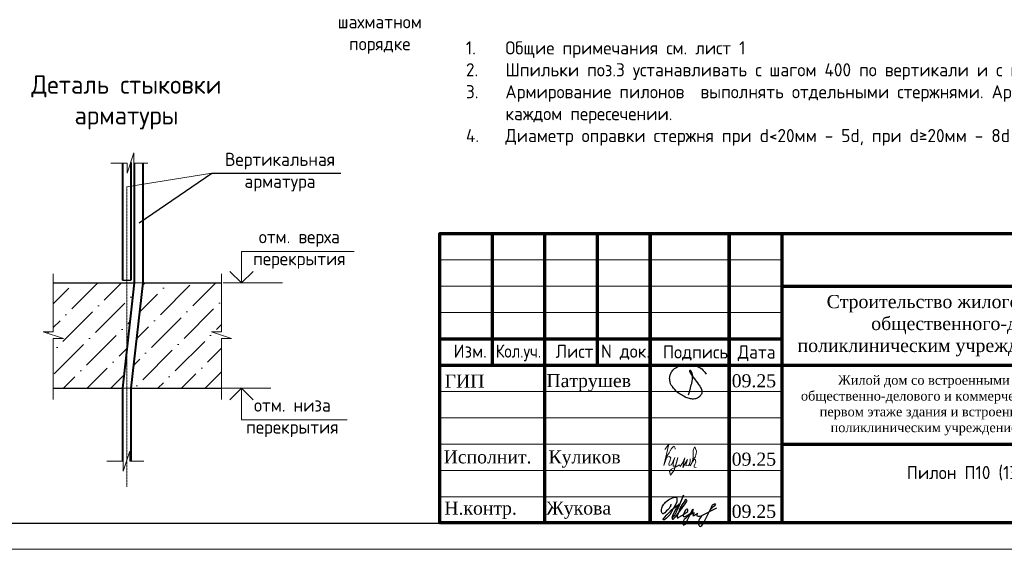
# Model space of a CAD drawing. Header units: millimetres. Extents: x 263826 to 1718326, y -423071 to 70137.
# Tile 428 of 486: x 919269 to 937982, y -140171 to -130106. Entities that reach past the tile are written whole.
import ezdxf
from ezdxf import colors
from ezdxf.entities.mleader import LeaderData, LeaderLine
from ezdxf.math import Vec2, Vec3

# ---------------------------------------------------------------- set-up
doc = ezdxf.new("R2010")
doc.units = ezdxf.units.MM
doc.linetypes.add('CENTER2', pattern=[28.575, 19.05, -3.175, 3.175, -3.175])
for name, color, linetype in [('PDF7_Text', 7, 'Continuous'), ('PDF8_Text', 7, 'Continuous'), ('ТОЛСТЫЕ_ОСНОВНЫЕ', 6, 'Continuous')]:
    doc.layers.add(name, color=color, linetype=linetype)
for name, color, linetype, lineweight in [('Выноски', 20, 'Continuous', 20), ('подоснова', 151, 'Continuous', 5), ('размер', 1, 'Continuous', 25), ('РАЗМЕРЫ', 1, 'Continuous', 9), ('Рамка', 7, 'Continuous', 70), ('Текст', 7, 'Continuous', 25), ('ТОНКИЕ', 7, 'Continuous', 9)]:
    doc.layers.add(name, color=color, linetype=linetype, lineweight=lineweight)
doc.styles.add('GOST-2.304_Type-B', font='GOST_Common.ttf')
doc.styles.add('PDF Times New Roman', font='times.ttf')
doc.styles.add('style_Tonin', font='simplex.shx', dxfattribs={"width": 0.9})
doc.styles.add('ГОСТ', font='GOST_Common.ttf')
doc.dimstyles.new('20', dxfattribs={"dimtxt": 2.5, "dimasz": 2.5, "dimexe": 1.25, "dimexo": 0.625, "dimtad": 1, "dimdec": 0, "dimlfac": 20, "dimtxsty": 'style_Tonin', "dimblk": 'ARCHTICK', "dimcen": 0, "dimclrt": 256, "dimadec": 0, "dimazin": 0, "dimtfac": 1, "dimtdec": 0, "dimtmove": 0, "dimatfit": 0, "dimfxl": 1, "dimarcsym": 0})

# ---------------------------------------------------------------- blocks, each defined once
blk = doc.blocks.new('11')
at = {"layer": 'Выноски'}
for p, q in [((48016, 66806), (48038, 66823)), ((48038, 66823), (48060, 66786)), ((47885, 66608), (47944, 66700)), ((47944, 66700), (47962, 66737)), ((47962, 66737), (47989, 66781)), ((47989, 66781), (48016, 66806)), ((48060, 66786), (48058, 66769))]:
    blk.add_line(p, q, dxfattribs=at)
blk.add_lwpolyline([(47863, 66761), (47937, 66865), (47843, 66458), (47885, 66564), (47905, 66616), (47954, 66628), (47979, 66606), (47957, 66539), (47937, 66487), (47947, 66458), (47991, 66470), (48051, 66611), (48041, 66569), (48023, 66505), (48023, 66448), (48065, 66448), (48090, 66529), (48110, 66608), (48043, 66369), (47972, 66275), (47954, 66344), (47991, 66389), (48078, 66431), (48142, 66470), (48154, 66441), (48204, 66512), (48246, 66606), (48209, 66455), (48204, 66418), (48295, 66574), (48265, 66463), (48265, 66455), (48312, 66453), (48342, 66529), (48347, 66584), (48337, 66465), (48349, 66453), (48401, 66569), (48443, 66616), (48461, 66678), (48466, 66727), (48436, 66811), (48399, 66754), (48399, 66618), (48389, 66549), (48374, 66507), (48416, 66564), (48441, 66576), (48451, 66524), (48433, 66482), (48419, 66453), (48424, 66428), (48458, 66421)], dxfattribs=at)
blk = doc.blocks.new('яяя')
at = {"lineweight": 30}
for points in [[(345424, 110432), (345425, 110410), (345424, 110397), (345417, 110379), (345406, 110350), (345390, 110319), (345357, 110275), (345310, 110221), (345265, 110176), (345198, 110110), (345161, 110077), (345133, 110066), (345116, 110066), (345102, 110075), (345090, 110091), (345082, 110115), (345074, 110146), (345066, 110182), (345064, 110206), (345067, 110234), (345077, 110278), (345095, 110320), (345114, 110361), (345134, 110395), (345159, 110428), (345195, 110469), (345228, 110506), (345284, 110560), (345331, 110595), (345379, 110625), (345435, 110648), (345486, 110670), (345532, 110686), (345573, 110696), (345605, 110698), (345621, 110695), (345635, 110687), (345648, 110671), (345656, 110649), (345659, 110625), (345659, 110583), (345656, 110553), (345647, 110523), (345635, 110489), (345387, 110033), (345349, 109985), (345311, 109948), (345247, 109889), (345209, 109858), (345192, 109844), (345180, 109837), (345157, 109833), (345150, 109835), (345140, 109842), (345135, 109856), (345138, 109881), (345148, 109892), (345183, 109930), (345267, 110024), (345343, 110105), (345455, 110213), (345617, 110343), (345775, 110456), (345811, 110526), (345838, 110607), (345890, 110740), (345902, 110771), (345698, 110295), (345672, 110226), (345626, 110132), (345572, 110032), (345518, 109953), (345481, 109918), (345497, 110001), (345567, 110147), (345655, 110301), (345760, 110442)], [(345481, 109918), (345476, 109896), (345475, 109874), (345485, 109861), (345506, 109866), (345539, 109891), (345632, 109983), (345968, 110450), (346022, 110527), (346029, 110560), (346027, 110579), (346026, 110590), (346010, 110605), (345993, 110609), (345975, 110601), (345962, 110584), (345954, 110562), (345857, 110421), (345783, 110292), (345741, 110183), (345701, 110079), (345665, 109985), (345660, 109952), (345666, 109929), (345669, 109915), (345682, 109910), (345702, 109914), (345735, 109941), (345846, 110007), (346065, 110160), (346075, 110193), (346070, 110217), (346066, 110236), (346052, 110241), (346030, 110241), (346007, 110228), (345978, 110203), (345960, 110164), (345892, 110010), (345895, 109986), (345904, 109966), (345925, 109964), (345969, 109968), (346045, 110000), (346218, 110114), (346261, 110154), (346280, 110184), (346282, 110210), (346278, 110225), (346263, 110229), (346241, 110222), (346220, 110198), (346162, 110049), (345989, 109904), (345932, 109849), (345906, 109805), (345891, 109739), (345890, 109690), (345899, 109652), (345924, 109647), (345956, 109655), (345980, 109674), (346058, 109838), (346158, 110046), (346261, 110098), (346314, 110120), (346292, 110079), (346269, 110036), (346261, 110008), (346267, 109998), (346293, 109998), (346363, 110039), (346445, 110095), (346421, 110068), (346414, 110040), (346407, 110011), (346416, 109990), (346466, 109972), (346509, 109977), (346574, 109984), (347172, 110293)], [(346586, 109971), (346543, 109917), (346509, 109873), (346489, 109825), (346475, 109767), (346472, 109710), (346478, 109675), (346485, 109641), (346501, 109621), (346517, 109602), (346542, 109589), (346568, 109592), (346605, 109620), (346680, 109731), (346736, 109842), (346865, 110115), (346962, 110290), (346969, 110318), (346979, 110360), (347013, 110403), (347056, 110434), (347091, 110450), (347109, 110450), (347121, 110434), (347115, 110405), (347072, 110355), (347012, 110307), (346924, 110222)]]:
    blk.add_lwpolyline(points, dxfattribs=at)
blk = doc.blocks.new('Патрушев')
at = {"color": 5, "lineweight": 25}
blk.add_lwpolyline([(58.5, -35.09), (59.7, -31.98), (60.22, -29.81), (60.47, -28.76), (60.76, -27.56), (61.06, -26.32), (61.37, -24.67), (61.64, -22.98), (61.77, -21.63), (61.83, -20.46), (61.74, -19.5), (61.5, -18.56), (61.27, -17.93), (60.96, -17.34), (60.63, -16.86), (60.45, -16.66), (60.39, -16.62), (60.25, -16.53), (60.03, -16.42), (59.74, -16.36), (59.56, -16.39), (59.41, -16.5), (59.32, -16.73), (59.32, -16.96), (59.41, -17.15), (61.8, -21.04), (63.12, -22.91), (63.7, -23.61), (64.53, -24.59), (65.48, -25.87), (66.43, -27.07), (66.87, -27.73), (67.42, -28.44), (67.68, -28.93), (68, -29.52), (68.38, -30.41), (68.65, -31), (68.82, -31.71), (68.89, -32.2), (68.93, -32.68), (68.9, -33.35), (68.81, -33.79), (68.57, -34.59), (68.27, -35.18), (67.92, -35.7), (67.56, -36.23), (66.92, -36.75), (66.44, -37.14), (65.93, -37.49), (65.34, -37.85), (64.79, -38.12), (64.12, -38.33), (63.56, -38.4), (62.54, -38.51), (61.58, -38.47), (60.89, -38.38), (60.1, -38.27), (59.25, -38.05), (58.41, -37.75), (57.66, -37.55), (56.61, -37.27), (55.88, -36.92), (54.92, -36.35), (53.85, -35.72), (53.05, -35.25), (52.17, -34.73), (51.27, -34.08), (50.13, -33.27), (49.09, -32.31), (47.96, -31.09), (47.07, -29.92), (46.05, -28.68), (45.23, -27.65), (44.74, -26.54), (44.28, -25.09), (44.05, -24.29), (43.98, -23.29), (43.94, -22.47), (43.99, -21.49), (44.18, -20.57), (44.46, -19.97), (44.74, -19.1), (45.02, -18.24), (45.49, -17.42), (45.85, -16.92), (46.39, -16.14), (46.99, -15.53), (47.83, -14.81), (48.65, -14.29), (49.43, -13.79), (50.53, -13.27), (51.57, -12.89), (52.65, -12.48), (54.17, -12.1), (55.44, -11.87), (56.95, -11.79), (58.35, -11.79), (59.63, -11.91), (61, -12.05), (62.71, -12.35), (64.46, -12.88), (66.16, -13.58), (67.55, -14.27), (68.88, -15.13), (70.02, -16.25), (71.14, -17.49), (71.67, -18.26), (72.28, -19.27)], dxfattribs=at)
blk = doc.blocks.new('штамп кж1.1')
at = {"layer": 'Рамка', "color": 7}
for p, q in [((405358, -83134), (405358, -80634)), ((407358, -83134), (407358, -80634)), ((410858, -81634), (422858, -81634)), ((404358, -82634), (410858, -82634)), ((404358, -83134), (422858, -83134)), ((410858, -84634), (422858, -84634))]:
    blk.add_line(p, q, dxfattribs=at)
at = {"layer": 'Рамка'}
for p, q in [((406358, -86134), (406358, -80634)), ((408358, -86134), (408358, -80634)), ((408358, -80634), (408358, -86134)), ((409858, -80634), (409858, -86134)), ((409858, -86134), (409858, -80634)), ((410858, -80634), (410858, -86134))]:
    blk.add_line(p, q, dxfattribs=at)
at = {"layer": 'Рамка', "color": 7, "lineweight": 15}
for p, q in [((404358, -81134), (410858, -81134)), ((404358, -81634), (410858, -81634)), ((404358, -82134), (410858, -82134)), ((404358, -83634), (410858, -83634)), ((404358, -84134), (410858, -84134)), ((404358, -84634), (410858, -84634)), ((404358, -85134), (410858, -85134)), ((404358, -85634), (410858, -85634))]:
    blk.add_line(p, q, dxfattribs=at)
at = {"layer": 'Рамка'}
blk.add_lwpolyline([(422858, -86134), (404358, -86134), (404358, -80634), (422858, -80634)], close=True, dxfattribs=at)
at = {"color": 5, "xscale": 24.5, "yscale": 24.5, "zscale": 24.5}
blk.add_blockref('Патрушев', (407651, -82836), dxfattribs=at)
at = {"color": 2, "lineweight": 60, "xscale": 0.5, "yscale": 0.5, "zscale": 0.5}
blk.add_blockref('яяя', (236038, -140993), dxfattribs=at)
at = {"layer": 'Выноски', "color": 0}
blk.add_blockref('11', (360773, -151499), dxfattribs=at)
at = {"layer": 'PDF7_Text', "insert": (410912, -84467), "char_height": 180, "width": 6881.02, "attachment_point": 7, "style": 'PDF Times New Roman'}
blk.add_mtext('\\pi1015.18152;Жилой дом со встроенными помещениями \\P\\pi311.27381;общественно-делового и коммерческого назначения на \\P\\pi667.38051;первом этаже здания и встроенно-пристроенным \\P\\pi874.76335;поликлиническим учреждением (поз. 2.2-2.3)', dxfattribs=at)
at = {"layer": 'PDF7_Text', "char_height": 248, "attachment_point": 7, "style": 'PDF Times New Roman'}
for s, insert in [('09.25', (409908, -83561)), ('Патрушев', (406387, -83634)), ('09.25', (409908, -85050)), ('Жукова', (406381, -86056)), ('09.25', (409908, -86042))]:
    blk.add_mtext(s, dxfattribs=dict(at, insert=insert))
at = {"layer": 'PDF7_Text', "insert": (406426, -85084), "char_height": 247.95, "attachment_point": 7, "style": 'PDF Times New Roman'}
blk.add_mtext_dynamic_manual_height_columns('{\\C256;Куликов}', width=2000, gutter_width=1250, heights=[0], dxfattribs=at)
at = {"layer": 'PDF8_Text', "char_height": 248, "attachment_point": 7, "style": 'PDF Times New Roman'}
for s, insert in [('ГИП', (404451, -83561)), ('Исполнит.', (404432, -85007)), ('Н.контр.', (404445, -86056))]:
    blk.add_mtext(s, dxfattribs=dict(at, insert=insert))
at = {"layer": 'Текст', "color": 7, "style": 'ГОСТ'}
for s, p in [('Изм.', (404622, -82993)), ('Лист', (406561, -82996)), ('N док.', (407423, -82993)), ('Подпись', (408601, -83008)), ('Дата', (410023, -83008))]:
    blk.add_text(s, height=250, dxfattribs=at).set_placement(p)
at = {"layer": 'Текст', "color": 7, "style": 'ГОСТ', "width": 0.9}
blk.add_text('Кол.уч.', height=250, dxfattribs=at).set_placement((405423, -82992))
at = {"layer": 'Текст', "color": 7, "insert": (411117, -81801), "char_height": 250, "attachment_point": 1, "style": 'ГОСТ'}
blk.add_mtext_dynamic_manual_height_columns('\\pi594.35517;{\\fTimes New Roman|b0|i0|c204|p18;\\C256;Строительство жилого комплекса со  встроенными помещениями \\P\\pi1441.86779;общественного-делового, коммерческого назначения и \\P\\pi41.3631;поликлиническим учреждением по адресу: г. Чита, ул. 1-я Коллективная}', width=11543.07, gutter_width=12.5, heights=[0], dxfattribs=at)
blk = doc.blocks.new('_None')
blk = doc.blocks.new('*U46')
at = {"layer": 'ТОЛСТЫЕ_ОСНОВНЫЕ', "color": 6}
blk.add_lwpolyline([(20, 5), (415, 5), (415, 292), (20, 292)], close=True, dxfattribs=at)
at = {"layer": 'ТОНКИЕ'}
blk.add_lwpolyline([(0, 0), (420, 0), (420, 297), (0, 297)], close=True, dxfattribs=at)
blk = doc.blocks.new('_ArchTick')
at = {"color": 0, "linetype": 'ByBlock', "const_width": 0.15}
blk.add_lwpolyline([(-0.5, -0.5), (0.5, 0.5)], dxfattribs=at)

msp = doc.modelspace()

# ---------------------------------------------------------------- hatches: boundary and pattern name
at = {"lineweight": 5}
h = msp.add_hatch(dxfattribs=at)
h.set_pattern_fill('ANSI36', color=256, scale=100, style=0)
h.set_pattern_definition([(45, (732403.37, -199980.9), (168.3798, 617.3926), [793.75, -158.75, 0, -158.75])])
h.paths.add_polyline_path([(921446.74384, -135109.03357), (921302.53654, -135109.03357), (921302.53654, -136384.96413)])
h.paths.add_polyline_path([(923104.89293, -135109.03357), (921606.74384, -135109.03357), (921380.70128, -137109.03357), (923104.89293, -137109.03357), (923104.89293, -136164.46572), (923296.17807, -136164.46572), (922913.60778, -136036.94229), (923104.89293, -136036.94229)])
h.paths.add_polyline_path([(921302.53654, -135109.03357), (919908.01218, -135109.03357), (919908.01218, -136036.94229), (919716.72703, -136036.94229), (920099.29732, -136164.46572), (919908.01218, -136164.46572), (919908.01218, -137109.03357), (921220.70128, -137109.03357), (921302.53654, -136384.96413)])

# ---------------------------------------------------------------- linework, layer by layer
at = {"color": 0, "lineweight": 40}
for p, q in [((921220.70128, -132827.58862, -6200), (921220.70128, -135059.03357, -6200)), ((921380.70128, -132817.73129, -6200), (921380.70128, -135059.03357, -6200))]:
    msp.add_line(p, q, dxfattribs=at)
at = {"lineweight": 20}
for p, q in [((921302.53654, -133284.6676, -6200), (922923.12438, -133021.47093, -6200)), ((923016.52901, -137109.03357, -6200), (924042.23368, -137109.03357, -6200))]:
    msp.add_line(p, q, dxfattribs=at)
at = {"color": 0, "linetype": 'CENTER2', "lineweight": 18}
msp.add_line((921302.53654, -133284.6676, -6200), (921302.53654, -138986.56249, -6200), dxfattribs=at)
at = {"color": 0, "lineweight": 30}
for p, q in [((919908.01218, -135109.03357, -6200), (921446.74384, -135109.03357, -6200)), ((921220.70128, -135059.03357, -6200), (921380.70128, -135059.03357, -6200)), ((921606.74384, -135109.03357, -6200), (923104.89293, -135109.03357, -6200)), ((919905.14806, -137109.03357, -6200), (921220.70128, -137109.03357, -6200)), ((921380.70128, -137109.03357, -6200), (923102.02881, -137109.03357, -6200))]:
    msp.add_line(p, q, dxfattribs=at)
at = {"lineweight": 15}
for p, q in [((921446.74384, -135109.03357, -6200), (921606.74384, -135109.03357, -6200)), ((921220.70128, -137109.03357, -6200), (921380.70128, -137109.03357, -6200))]:
    msp.add_line(p, q, dxfattribs=at)
at = {"lineweight": 20, "ltscale": 50}
msp.add_line((923137.68175, -135109.03357, -6200), (924264.6247, -135109.03357, -6200), dxfattribs=at)
at = {"linetype": 'ByBlock', "lineweight": 18, "elevation": -6200}
for points in [[(921001.90346, -132829.52957), (921313.00681, -132829.52957), (921313.00681, -133020.81471), (921440.53024, -132638.24442), (921440.53024, -132829.52957), (921704.8363, -132829.52957)], [(919908.01218, -134935.84128), (919908.01218, -136036.94229), (919716.72703, -136036.94229), (920099.29732, -136164.46572), (919908.01218, -136164.46572), (919908.01218, -137321.34129)], [(923104.89293, -134935.84128), (923104.89293, -136036.94229), (922913.60778, -136036.94229), (923296.17807, -136164.46572), (923104.89293, -136164.46572), (923104.89293, -137321.34129)], [(920923.86968, -138497.18788), (921234.97303, -138497.18788), (921234.97303, -138688.47303), (921362.49646, -138305.90273), (921362.49646, -138497.18788), (921626.80251, -138497.18788)]]:
    msp.add_lwpolyline(points, dxfattribs=at)
at = {"color": 0, "lineweight": 40, "elevation": -6200}
for points in [[(921446.74384, -132829.52957), (921446.74384, -135109.03357), (921220.70128, -137109.03357), (921220.70128, -138497.18788)], [(921606.74384, -132829.52957), (921606.74384, -135109.03357), (921380.70128, -137109.03357), (921380.70128, -138497.18788)]]:
    msp.add_lwpolyline(points, dxfattribs=at)
at = {"lineweight": 30, "elevation": -6200}
for points in [[(923707.74908, -134888.37965), (923484.73246, -135109.03357), (923261.71585, -134888.37965)], [(923707.74908, -137329.68749), (923484.73246, -137109.03357), (923261.71585, -137329.68749)]]:
    msp.add_lwpolyline(points, dxfattribs=at)
at = {"layer": 'подоснова', "elevation": -6200}
for points in [[(923484.73246, -135109.03357), (923484.73246, -134509.03357), (925626.32969, -134509.03357)], [(923484.73246, -137109.03357), (923484.73246, -137709.03357), (925493.51255, -137709.03357)]]:
    msp.add_lwpolyline(points, dxfattribs=at)

# ---------------------------------------------------------------- block references
at = {"xscale": 100, "yscale": 100, "zscale": 100}
msp.add_blockref('*U46', (904252.04047, -140171.46392), dxfattribs=at)
at = {"layer": 'размер'}
for p in [(522893.71601, -53537.24258), (161796.45868, -53568.49652, 3100), (206903.30356, -53568.49652, 3100), (251949.41622, -53568.49652, 3100), (386772.76955, -53568.49652, 3100), (296861.80983, -53769.4628, 3100), (341774.20345, -53769.4628, 3100), (433578.08002, -53769.4628, 3100), (477895.14991, -53738.20886)]:
    msp.add_blockref('штамп кж1.1', p, dxfattribs=at)

# ---------------------------------------------------------------- texts
at = {"ltscale": 100, "char_height": 250, "width": 17398.1240905, "attachment_point": 1, "style": 'GOST-2.304_Type-B'}
for s, insert in [('\\pi-750,l750,t750,5000;1.^IОбщие примечания см. лист 1\\P2.^IШпильки поз.3 устанавливать с шагом 400 по вертикали и с шагом  400 по горизонтали .\\P3.^IАрмирование пилонов  выполнять отдельными стержнями. Арматуру вязать вязальной проволокой в каждом пересечении.\\P{\\C7;4.^IДиаметр оправки стержня при d<20мм - 5d, при d≥20мм - 8d}', (791628.68474, -130547.39802, 3100)), ('\\pi-750,l750,t750,5000;1.^IОбщие примечания см. лист 1\\P2.^IШпильки поз.3 устанавливать с шагом 400 по вертикали и с шагом  400 по горизонтали .\\P3.^IАрмирование пилонов  выполнять отдельными стержнями. Арматуру вязать вязальной проволокой в каждом пересечении.\\P{\\C7;4.^IДиаметр оправки стержня при d<20мм - 5d, при d≥20мм - 8d}', (927749.63121, -130516.14408)), ('\\pi-750,l750,t750,5000;1.^IОбщие примечания см. лист 1\\P2.^IШпильки поз.3 устанавливать с шагом 400 по вертикали и с шагом  400 по горизонтали .\\P3.^IАрмирование пилонов  выполнять отдельными стержнями. Арматуру вязать вязальной проволокой в каждом пересечении.\\P{\\C7;4.^IДиаметр оправки стержня при d<20мм - 5d, при d≥20мм - 8d}', (746784.06694, -130748.36431, 3100)), ('\\pi-750,l750,t750,5000;1.^IОбщие примечания см. лист 1\\P2.^IШпильки поз.3 устанавливать с шагом 400 по вертикали и с шагом  400 по горизонтали .\\P3.^IАрмирование пилонов  выполнять отдельными стержнями. Арматуру вязать вязальной проволокой в каждом пересечении.\\P{\\C7;4.^IДиаметр оправки стержня при d<20мм - 5d, при d≥20мм - 8d}', (838433.99521, -130748.36431, 3100)), ('\\pi-750,l750,t750,5000;1.^IОбщие примечания см. лист 1\\P2.^IШпильки поз.3 устанавливать с шагом 400 по вертикали и с шагом  400 по горизонтали.\\P3.^IАрмирование пилонов  выполнять отдельными стержнями. Арматуру вязать вязальной проволокой в каждом пересечении.', (882008.30767, -132467.30565))]:
    msp.add_mtext(s, dxfattribs=dict(at, insert=insert))
at = {"layer": 'РАЗМЕРЫ', "attachment_point": 5, "style": 'GOST-2.304_Type-B'}
for s, insert, char_height in [('Деталь стыковки\\Pарматуры ', (921297.42323, -131677.43821, -3100), 350), ('Вертикальная\\Pарматура', (924216.34514, -133002.37003, -3100), 250), ('отм. верха \\Pперекрытия', (924584.08493, -134472.81777, -3100), 250), ('отм. низа \\Pперекрытия', (924451.26779, -137672.81777, -3100), 250)]:
    msp.add_mtext_dynamic_manual_height_columns(s, width=3941.2127758, gutter_width=625, heights=[0], dxfattribs=dict(at, insert=insert, char_height=char_height))
at = {"layer": 'Текст', "color": 7, "char_height": 250, "attachment_point": 1, "style": 'ГОСТ'}
for s, insert in [('\\pi3500;\\P\\pi2444.69697;Общие данные{\\H1.83333x; }', (448515.39525, -137998.86693)), ('\\pi3500;{\\C256;\\P\\pi2464.39394;Пилон П1 (1ЭТ)}', (527547.93827, -138202.71786, 3100)), ('\\pi3500;{\\C256;\\P\\pi2439.39394;Пилон П2 (1ЭТ)}', (572654.78314, -138202.71786, 3100)), ('\\pi3500;{\\C256;\\P\\pi2482.19697;Пилон П3(1ЭТ)}', (617761.62801, -138202.71786, 3100)), ('\\pi3500;{\\C256;\\P\\pi2469.69697;Пилон П4(1ЭТ)}', (662807.74067, -138202.71786, 3100)), ('\\pi3500;{\\C256;\\P\\pi2439.39394;Пилон П7 (1ЭТ)}', (797631.09401, -138202.71786, 3100)), ('\\pi3500;{\\C256;\\P\\pi2376.89394;Пилон П10 (1ЭТ)}', (933752.04047, -138171.46392)), ('\\pi3500;{\\C256;\\P\\pi2439.39394;Пилон П9 (1ЭТ) }', (888753.47436, -138372.43021)), ('\\pi3500;{\\C256;\\P\\pi2439.39394;Пилон П5 (1ЭТ) }', (707720.13429, -138549.9473, 3100)), ('\\pi3500;{\\C256;\\P\\pi2439.39394;Пилон П6 (1ЭТ) }', (752632.5279, -138549.9473, 3100)), ('\\pi3500;{\\C256;\\P\\pi2439.39394;Пилон П8 (1ЭТ) }', (844436.40447, -138549.9473, 3100))]:
    msp.add_mtext_dynamic_manual_height_columns(s, width=7000, gutter_width=12.5, heights=[1500], dxfattribs=dict(at, insert=insert))

# ---------------------------------------------------------------- leaders
at = {"layer": 'подоснова', "has_arrowhead": 0}
msp.add_leader([(921537.58203, -133969.28157, -6200), (922923.12438, -133021.47093, -6200), (925374.55513, -133021.47093, -6200)], dimstyle='20', override={"dimasz": 1.5, "dimldrblk": 'Dot'}, dxfattribs=at)
at = {"layer": 'подоснова'}
ml = msp.add_multileader_mtext('Standard', dxfattribs=at)
ml.set_content('3 шаг 400х400 \\Pв шахматном порядке ', color=256, style='GOST-2.304_Type-B')
ml.set_leader_properties(color=256, linetype='ByLayer', lineweight=15)
ml.set_arrow_properties(name='NONE')
ml.build(insert=Vec2(0, 0))
ml.multileader.update_dxf_attribs({"text_left_attachment_type": 6, "text_right_attachment_type": 6, "dogleg_length": 10, "arrow_head_size": 18})
ctx = ml.context
ctx.base_point, ctx.char_height, ctx.arrow_head_size, ctx.landing_gap_size, ctx.plane_origin = Vec3(924443.54944, -128678.53046), 250, 18, 20, Vec3(921017.9638, -125654.23454)
ctx.left_attachment, ctx.right_attachment, ctx.text_align_type = 6, 6, 1
notes = []
notes.append((ctx, [(0, (1, 1, 0), (924433.54944, -128678.53046), (1, 0), 10, [(1, [(922702.926, -124945.30971), (924065.1209, -124945.30971)], 0, [])])]))
ctx.mtext.insert, ctx.mtext.width, ctx.mtext.alignment, ctx.mtext.flow_direction = Vec3(926111.6555, -128353.53046), 22.8977991, 2, 5
for ctx, leaders in notes:
    for number, flags, end, landing, length, lines in leaders:
        leader = LeaderData()
        leader.index, (leader.has_last_leader_line, leader.has_dogleg_vector, leader.attachment_direction) = number, flags
        leader.last_leader_point, leader.dogleg_vector, leader.dogleg_length = Vec3(end), Vec3(landing), length
        for number, points, colour, breaks in lines:
            line = LeaderLine()
            line.index, line.vertices, line.color, line.breaks = number, Vec3.list(points), colors.encode_raw_color(colour), breaks
            leader.lines.append(line)
        ctx.leaders.append(leader)

doc.saveas('drawing.dxf')
